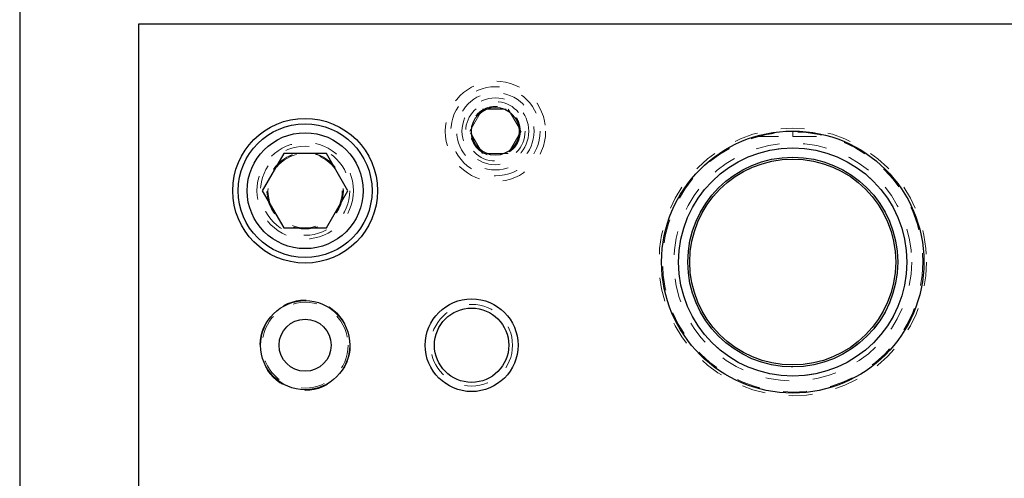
# Model space of a CAD drawing. Header units: inches. Extents: x 1880 to 2363, y -453 to -54.
# Tile 358 of 656: x 2034.68 to 2038.82, y -264.87 to -262.94. Entities that reach past the tile are written whole.
import ezdxf

# ---------------------------------------------------------------- set-up
doc = ezdxf.new("R2010")
doc.units = ezdxf.units.IN
doc.header["$LTSCALE"] = 0.5
doc.header["$MEASUREMENT"] = 0
doc.linetypes.add('HIDDEN', pattern=[0.225, 0.15, -0.075])
for name, color, linetype in [('DIE-M-S', 8, 'Continuous'), ('DIE-M-S3', 8, 'Continuous'), ('DSS-M-S', 53, 'Continuous'), ('SVD-M-S', 8, 'Continuous')]:
    doc.layers.add(name, color=color, linetype=linetype)

msp = doc.modelspace()

# ---------------------------------------------------------------- linework, layer by layer
at = {"layer": 'DIE-M-S', "linetype": 'Continuous', "lineweight": 25}
for p, q in [((2045.29679, -262.95862), (2035.18179, -262.95862)), ((2035.18179, -262.95862), (2035.18179, -268.40862))]:
    msp.add_line(p, q, dxfattribs=at)
for centre, radius in [((2036.68179, -263.40862), 0.1005), ((2035.88179, -263.65862), 0.3045), ((2037.93179, -263.95862), 0.55118), ((2035.88179, -264.30862), 0.1875), ((2036.58179, -264.30862), 0.195), ((2036.58179, -264.30862), 0.15625)]:
    msp.add_circle(centre, radius, dxfattribs=at)
at = {"layer": 'DIE-M-S', "linetype": 'HIDDEN', "lineweight": 18}
msp.add_circle((2035.88179, -263.65862), 0.203, dxfattribs=at)
at = {"layer": 'DIE-M-S3', "linetype": 'HIDDEN', "lineweight": 18}
for centre, radius in [((2036.68179, -263.40862), 0.211), ((2036.68179, -263.40862), 0.1405), ((2037.93179, -263.95862), 0.5625), ((2035.88179, -264.30862), 0.19), ((2036.58179, -264.30862), 0.17188)]:
    msp.add_circle(centre, radius, dxfattribs=at)
at = {"layer": 'DSS-M-S', "linetype": 'Continuous', "lineweight": 25}
msp.add_line((2034.68179, -259.20862), (2034.68179, -271.94562), dxfattribs=at)
at = {"layer": 'DSS-M-S', "linetype": 'HIDDEN', "lineweight": 18}
for p, q in [((2037.77216, -263.43106), (2037.93179, -263.43106)), ((2037.93179, -263.43106), (2037.93179, -263.40744)), ((2037.93179, -263.43106), (2038.09142, -263.43106))]:
    msp.add_line(p, q, dxfattribs=at)
at = {"layer": 'DSS-M-S', "linetype": 'Continuous', "lineweight": 25}
for radius in [0.55118, 0.47999, 0.44122, 0.43307]:
    msp.add_circle((2037.93179, -263.95862), radius, dxfattribs=at)
at = {"layer": 'DSS-M-S', "linetype": 'HIDDEN', "lineweight": 18}
for centre, radius in [((2037.93179, -263.95862), 0.54724), ((2037.93179, -263.95862), 0.5), ((2035.88179, -263.65862), 0.15625), ((2037.93179, -263.95862), 0.47999), ((2037.93179, -263.95862), 0.44122)]:
    msp.add_circle(centre, radius, dxfattribs=at)
at = {"layer": 'SVD-M-S', "linetype": 'HIDDEN', "lineweight": 18}
for p, q in [((2036.57354, -263.40862), (2036.62767, -263.31487)), ((2036.62767, -263.31487), (2036.73592, -263.31487)), ((2036.73592, -263.31487), (2036.79005, -263.40862)), ((2036.62767, -263.50237), (2036.57354, -263.40862)), ((2036.79005, -263.40862), (2036.73592, -263.50237)), ((2036.73592, -263.50237), (2036.62767, -263.50237))]:
    msp.add_line(p, q, dxfattribs=at)
at = {"layer": 'SVD-M-S', "linetype": 'Continuous', "lineweight": 25}
for p, q in [((2035.79173, -263.50262), (2035.70166, -263.65862)), ((2035.97186, -263.50262), (2035.79173, -263.50262)), ((2036.06193, -263.65862), (2035.97186, -263.50262)), ((2035.70166, -263.65862), (2035.79173, -263.81462)), ((2035.97186, -263.81462), (2036.06193, -263.65862)), ((2035.79173, -263.81462), (2035.97186, -263.81462))]:
    msp.add_line(p, q, dxfattribs=at)
at = {"layer": 'SVD-M-S', "linetype": 'HIDDEN', "lineweight": 18}
for centre, radius in [((2036.68179, -263.40862), 0.1875), ((2036.68179, -263.40862), 0.1625), ((2036.68179, -263.40862), 0.125), ((2036.68179, -263.40862), 0.10497), ((2036.68179, -263.40862), 0.1047), ((2036.68179, -263.40862), 0.10418), ((2035.88179, -263.65862), 0.1875), ((2035.88179, -263.65862), 0.16072), ((2035.88179, -263.65862), 0.16045), ((2035.88179, -263.65862), 0.15993), ((2035.88179, -264.30862), 0.1805)]:
    msp.add_circle(centre, radius, dxfattribs=at)
at = {"layer": 'SVD-M-S', "linetype": 'Continuous', "lineweight": 25}
for centre, radius in [((2035.88179, -263.65862), 0.28125), ((2035.88179, -263.65862), 0.24375), ((2035.88179, -264.30862), 0.1095)]:
    msp.add_circle(centre, radius, dxfattribs=at)

doc.saveas('drawing.dxf')
